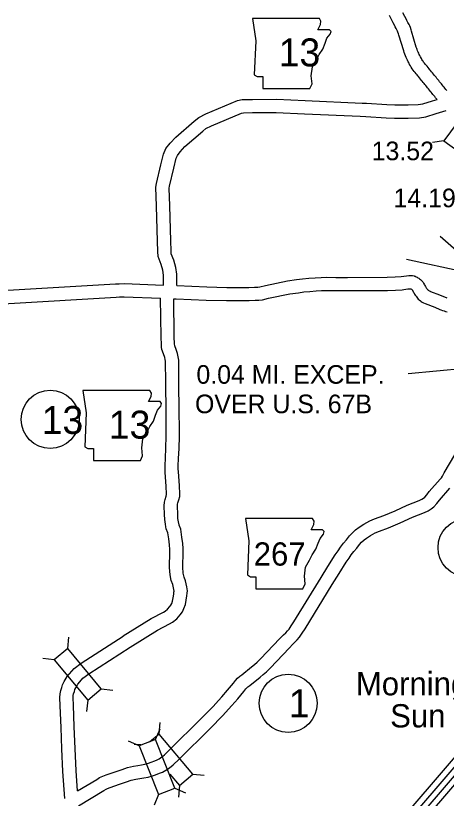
# Model space of a CAD drawing. Extents: x -939622 to -934222, y 1383701 to 1385301.
# Drawn here: x -936371.2 to -936341.9, y 1384508 to 1384561.3 of the extents above; entities that cross this region are included whole.
import ezdxf

# ---------------------------------------------------------------- set-up
doc = ezdxf.new("R2010")
doc.units = 0
for name, color, linetype in [('10', 7, 'Continuous'), ('15', 7, 'Continuous'), ('19', 7, 'Continuous'), ('20', 7, 'Continuous'), ('21', 7, 'Continuous'), ('24', 7, 'Continuous'), ('25', 7, 'Continuous'), ('27', 7, 'Continuous')]:
    doc.layers.add(name, color=color, linetype=linetype)

msp = doc.modelspace()

# ---------------------------------------------------------------- linework, layer by layer
at = {"layer": '10'}
for points in [[(-936341.833, 1384556.196), (-936341.894, 1384556.27), (-936341.954, 1384556.343), (-936342.014, 1384556.418), (-936342.078, 1384556.495), (-936342.138, 1384556.568), (-936342.197, 1384556.641), (-936342.258, 1384556.716), (-936342.319, 1384556.792), (-936342.379, 1384556.865), (-936342.438, 1384556.939), (-936342.498, 1384557.014), (-936342.559, 1384557.088), (-936342.62, 1384557.164), (-936342.681, 1384557.238), (-936342.742, 1384557.314), (-936342.804, 1384557.389), (-936342.862, 1384557.46), (-936342.928, 1384557.543), (-936342.978, 1384557.6), (-936343.022, 1384557.669), (-936343.103, 1384557.766), (-936343.168, 1384557.843), (-936343.231, 1384557.918), (-936343.293, 1384557.992), (-936343.353, 1384558.063), (-936343.405, 1384558.127), (-936343.448, 1384558.187), (-936343.487, 1384558.244), (-936343.522, 1384558.305), (-936343.559, 1384558.377), (-936343.61, 1384558.479), (-936343.666, 1384558.57), (-936343.7, 1384558.64), (-936343.742, 1384558.727), (-936343.781, 1384558.811), (-936343.816, 1384558.893), (-936343.847, 1384558.974), (-936343.875, 1384559.058), (-936343.904, 1384559.152), (-936344.227, 1384560.223), (-936344.258, 1384560.322), (-936344.308, 1384560.471), (-936344.357, 1384560.594), (-936344.396, 1384560.673), (-936344.433, 1384560.744), (-936344.477, 1384560.827), (-936344.541, 1384560.949), (-936344.598, 1384561.062), (-936344.687, 1384561.221), (-936344.828, 1384561.488)], [(-936342.496, 1384555.585), (-936342.589, 1384555.698), (-936342.651, 1384555.774), (-936342.712, 1384555.85), (-936342.772, 1384555.922), (-936342.835, 1384555.998), (-936342.898, 1384556.077), (-936342.957, 1384556.151), (-936343.017, 1384556.224), (-936343.078, 1384556.298), (-936343.139, 1384556.374), (-936343.198, 1384556.448), (-936343.258, 1384556.522), (-936343.318, 1384556.595), (-936343.379, 1384556.67), (-936343.439, 1384556.744), (-936343.501, 1384556.819), (-936343.564, 1384556.897), (-936343.62, 1384556.967), (-936343.699, 1384557.058), (-936343.749, 1384557.136), (-936343.794, 1384557.189), (-936343.855, 1384557.262), (-936343.919, 1384557.337), (-936343.983, 1384557.413), (-936344.048, 1384557.491), (-936344.117, 1384557.577), (-936344.186, 1384557.671), (-936344.251, 1384557.769), (-936344.311, 1384557.871), (-936344.362, 1384557.97), (-936344.398, 1384558.043), (-936344.456, 1384558.137), (-936344.51, 1384558.248), (-936344.556, 1384558.343), (-936344.603, 1384558.445), (-936344.649, 1384558.554), (-936344.694, 1384558.668), (-936344.732, 1384558.783), (-936344.765, 1384558.891), (-936345.087, 1384559.958), (-936345.114, 1384560.044), (-936345.153, 1384560.162), (-936345.18, 1384560.227), (-936345.199, 1384560.266), (-936345.23, 1384560.327), (-936345.272, 1384560.406), (-936345.34, 1384560.534), (-936345.393, 1384560.639), (-936345.478, 1384560.791), (-936345.624, 1384561.068), (-936345.742, 1384561.29)], [(-936361.111, 1384542.942), (-936361.115, 1384543.63), (-936361.159, 1384543.955), (-936361.279, 1384544.352), (-936361.474, 1384544.887), (-936361.504, 1384545.229), (-936361.524, 1384545.926), (-936361.598, 1384548.318), (-936361.633, 1384549.601), (-936361.59, 1384549.86), (-936361.299, 1384551.125), (-936361.113, 1384551.861), (-936360.959, 1384552.234), (-936360.665, 1384552.61), (-936360.281, 1384553.021), (-936359.022, 1384554.11), (-936358.724, 1384554.358), (-936358.235, 1384554.598), (-936356.087, 1384555.505), (-936355.765, 1384555.574), (-936355.062, 1384555.583), (-936353.432, 1384555.591), (-936351.483, 1384555.506), (-936347.598, 1384555.334)], [(-936347.598, 1384555.334), (-936347.288, 1384555.32), (-936345.906, 1384555.233), (-936345.371, 1384555.217), (-936344.467, 1384555.208), (-936343.772, 1384555.232), (-936343.463, 1384555.281), (-936342.809, 1384555.491), (-936342.496, 1384555.585)], [(-936360.211, 1384542.908), (-936360.215, 1384543.693), (-936360.277, 1384544.148), (-936360.425, 1384544.637), (-936360.587, 1384545.084), (-936360.605, 1384545.282), (-936360.624, 1384545.953), (-936360.698, 1384548.344), (-936360.731, 1384549.539), (-936360.706, 1384549.685), (-936360.424, 1384550.914), (-936360.256, 1384551.578), (-936360.174, 1384551.777), (-936359.98, 1384552.025), (-936359.656, 1384552.372), (-936358.439, 1384553.424), (-936358.231, 1384553.598), (-936357.861, 1384553.779), (-936355.815, 1384554.643), (-936355.664, 1384554.675), (-936355.054, 1384554.683), (-936353.449, 1384554.691), (-936351.523, 1384554.607), (-936347.724, 1384554.439)], [(-936347.724, 1384554.439), (-936347.345, 1384554.422), (-936345.948, 1384554.334), (-936345.389, 1384554.317), (-936344.456, 1384554.308), (-936343.685, 1384554.335), (-936343.253, 1384554.403), (-936342.542, 1384554.632), (-936341.861, 1384554.836)], [(-936375.98, 1384544.108), (-936375.581, 1384543.968), (-936374.335, 1384543.443), (-936372.609, 1384542.722), (-936372.435, 1384542.654), (-936372.309, 1384542.616), (-936372.156, 1384542.585), (-936371.965, 1384542.576), (-936371.709, 1384542.591), (-936364.398, 1384543.026), (-936364.142, 1384543.039), (-936363.798, 1384543.046), (-936361.111, 1384542.942)], [(-936360.211, 1384542.908), (-936358.18, 1384542.828), (-936356.818, 1384542.791), (-936356.2, 1384542.79), (-936355.299, 1384542.791), (-936354.912, 1384542.81), (-936354.698, 1384542.813), (-936354.55, 1384542.831), (-936354.18, 1384542.924), (-936352.668, 1384543.228), (-936352.062, 1384543.318), (-936351.663, 1384543.373), (-936351.227, 1384543.407), (-936350.79, 1384543.446), (-936350.388, 1384543.473), (-936350.027, 1384543.479), (-936349.392, 1384543.469), (-936348.598, 1384543.47), (-936345.885, 1384543.487), (-936345.354, 1384543.505), (-936344.929, 1384543.531), (-936344.926, 1384543.531)], [(-936344.929, 1384543.531), (-936344.573, 1384543.587), (-936344.424, 1384543.599), (-936344.37, 1384543.602), (-936344.329, 1384543.602), (-936344.309, 1384543.602), (-936344.258, 1384543.604), (-936344.155, 1384543.597), (-936344.062, 1384543.567), (-936344.034, 1384543.557), (-936343.991, 1384543.543), (-936343.915, 1384543.516), (-936343.854, 1384543.483), (-936343.791, 1384543.449), (-936343.743, 1384543.42), (-936343.679, 1384543.379), (-936343.62, 1384543.328), (-936343.529, 1384543.241), (-936343.472, 1384543.17), (-936343.406, 1384543.085), (-936343.347, 1384542.972), (-936343.315, 1384542.908), (-936343.29, 1384542.861), (-936343.255, 1384542.797), (-936343.237, 1384542.768), (-936343.195, 1384542.71), (-936343.17, 1384542.675), (-936343.162, 1384542.667), (-936343.129, 1384542.631), (-936343.115, 1384542.618), (-936343.095, 1384542.601), (-936343.085, 1384542.595), (-936343.027, 1384542.558), (-936342.969, 1384542.523), (-936342.942, 1384542.509), (-936342.317, 1384542.282), (-936341.937, 1384542.118), (-936341.879, 1384542.092), (-936341.826, 1384542.071)], [(-936376.279, 1384543.259), (-936375.906, 1384543.128), (-936374.684, 1384542.613), (-936372.946, 1384541.888), (-936372.73, 1384541.803), (-936372.53, 1384541.742), (-936372.266, 1384541.689), (-936371.958, 1384541.675), (-936371.656, 1384541.693), (-936364.348, 1384542.127), (-936364.111, 1384542.14), (-936363.807, 1384542.145), (-936361.328, 1384542.05)], [(-936360.427, 1384542.015), (-936360.248, 1384542.009), (-936358.21, 1384541.929), (-936356.831, 1384541.891), (-936356.2, 1384541.89), (-936355.275, 1384541.891), (-936354.883, 1384541.91), (-936354.639, 1384541.914), (-936354.387, 1384541.944), (-936353.981, 1384542.046), (-936352.513, 1384542.341), (-936351.934, 1384542.427), (-936351.567, 1384542.478), (-936351.152, 1384542.51), (-936350.72, 1384542.549), (-936350.35, 1384542.573), (-936350.026, 1384542.579), (-936349.399, 1384542.569), (-936348.595, 1384542.57), (-936345.867, 1384542.587), (-936345.312, 1384542.606), (-936344.867, 1384542.633), (-936344.766, 1384542.641)], [(-936344.766, 1384542.641), (-936344.486, 1384542.691), (-936344.366, 1384542.701), (-936344.342, 1384542.702), (-936344.319, 1384542.702), (-936344.315, 1384542.702), (-936344.287, 1384542.693), (-936344.282, 1384542.691), (-936344.237, 1384542.667), (-936344.22, 1384542.657), (-936344.192, 1384542.63), (-936344.177, 1384542.611), (-936344.167, 1384542.598), (-936344.149, 1384542.563), (-936344.116, 1384542.498), (-936344.083, 1384542.435), (-936344.029, 1384542.337), (-936343.981, 1384542.261), (-936343.925, 1384542.184), (-936343.877, 1384542.117), (-936343.832, 1384542.066), (-936343.768, 1384541.996), (-936343.713, 1384541.945), (-936343.629, 1384541.875), (-936343.57, 1384541.837), (-936343.498, 1384541.791), (-936343.411, 1384541.739), (-936343.311, 1384541.685), (-936342.649, 1384541.445), (-936342.298, 1384541.294), (-936342.226, 1384541.262), (-936342.12, 1384541.22), (-936342.016, 1384541.189), (-936341.913, 1384541.157), (-936341.804, 1384541.127)], [(-936366.971, 1384508.524), (-936365.663, 1384509.305), (-936365.473, 1384509.437), (-936365.261, 1384509.531), (-936365.026, 1384509.606), (-936364.411, 1384509.823), (-936363.925, 1384509.986), (-936363.573, 1384510.114), (-936363.167, 1384510.21), (-936362.858, 1384510.25), (-936362.608, 1384510.288), (-936362.387, 1384510.334), (-936362.144, 1384510.409), (-936361.962, 1384510.469), (-936361.716, 1384510.566), (-936361.56, 1384510.623), (-936361.419, 1384510.698), (-936361.313, 1384510.767), (-936361.176, 1384510.88), (-936361.06, 1384510.977), (-936360.684, 1384511.327), (-936358.578, 1384513.413), (-936357.743, 1384514.257), (-936357.37, 1384514.674), (-936357.146, 1384514.927), (-936356.753, 1384515.365), (-936356.351, 1384515.857), (-936356.208, 1384516.04), (-936356.077, 1384516.188), (-936355.917, 1384516.32), (-936355.783, 1384516.415), (-936355.119, 1384516.955), (-936354.915, 1384517.126), (-936354.732, 1384517.282), (-936354.491, 1384517.529), (-936353.211, 1384518.864), (-936352.944, 1384519.15), (-936352.795, 1384519.285), (-936352.677, 1384519.407), (-936352.567, 1384519.537), (-936352.423, 1384519.744), (-936352.251, 1384520.027), (-936350.391, 1384523.041), (-936349.925, 1384523.792), (-936349.434, 1384524.581), (-936349.225, 1384524.868), (-936349.067, 1384525.108), (-936348.865, 1384525.372), (-936348.662, 1384525.613), (-936348.456, 1384525.872), (-936348.278, 1384526.068), (-936348.043, 1384526.291), (-936347.807, 1384526.464), (-936347.481, 1384526.683), (-936347.081, 1384526.891), (-936346.751, 1384527.03), (-936346.124, 1384527.27), (-936345.355, 1384527.59), (-936344.52, 1384527.969), (-936343.711, 1384528.296), (-936343.535, 1384528.38), (-936343.422, 1384528.453), (-936343.334, 1384528.523), (-936343.198, 1384528.671), (-936343.02, 1384528.889), (-936342.288, 1384529.737), (-936342.187, 1384529.836), (-936342.128, 1384529.931), (-936342.006, 1384530.172), (-936341.292, 1384531.395)], [(-936366.91, 1384507.513), (-936365.176, 1384508.548), (-936365.031, 1384508.648), (-936364.94, 1384508.689), (-936364.74, 1384508.752), (-936364.118, 1384508.972), (-936363.629, 1384509.136), (-936363.315, 1384509.25), (-936363.004, 1384509.324), (-936362.732, 1384509.359), (-936362.45, 1384509.402), (-936362.164, 1384509.461), (-936361.871, 1384509.551), (-936361.655, 1384509.622), (-936361.396, 1384509.725), (-936361.194, 1384509.799), (-936360.962, 1384509.921), (-936360.779, 1384510.04), (-936360.6, 1384510.188), (-936360.463, 1384510.303), (-936360.061, 1384510.678), (-936357.941, 1384512.777), (-936357.088, 1384513.64), (-936356.698, 1384514.075), (-936356.474, 1384514.328), (-936356.069, 1384514.779), (-936355.647, 1384515.296), (-936355.516, 1384515.464), (-936355.45, 1384515.538), (-936355.369, 1384515.605), (-936355.238, 1384515.698), (-936354.546, 1384516.261), (-936354.333, 1384516.439), (-936354.117, 1384516.624), (-936353.844, 1384516.903), (-936352.557, 1384518.245), (-936352.311, 1384518.509), (-936352.167, 1384518.64), (-936352.01, 1384518.802), (-936351.853, 1384518.987), (-936351.668, 1384519.253), (-936351.483, 1384519.557), (-936349.626, 1384522.568), (-936349.161, 1384523.317), (-936348.687, 1384524.078), (-936348.485, 1384524.355), (-936348.332, 1384524.587), (-936348.163, 1384524.808), (-936347.965, 1384525.043), (-936347.77, 1384525.288), (-936347.634, 1384525.438), (-936347.465, 1384525.599), (-936347.29, 1384525.726), (-936347.02, 1384525.908), (-936346.698, 1384526.076), (-936346.416, 1384526.194), (-936345.79, 1384526.434), (-936344.996, 1384526.764), (-936344.165, 1384527.141), (-936343.347, 1384527.472), (-936343.096, 1384527.593), (-936342.896, 1384527.721), (-936342.72, 1384527.863), (-936342.518, 1384528.08), (-936342.33, 1384528.311), (-936341.631, 1384529.121)]]:
    msp.add_lwpolyline(points, dxfattribs=at)
at = {"layer": '15'}
for points in [[(-936348.342, 1384502.59), (-936345.88, 1384505.435), (-936340.686, 1384511.49)], [(-936348.05, 1384502.297), (-936345.568, 1384505.165), (-936340.373, 1384511.222)], [(-936347.784, 1384502.031), (-936345.284, 1384504.92), (-936340.088, 1384510.977)], [(-936347.442, 1384501.796), (-936344.971, 1384504.651), (-936339.775, 1384510.709)]]:
    msp.add_lwpolyline(points, dxfattribs=at)
at = {"layer": '19'}
for points in [[(-936360.686, 1384524.946), (-936360.71, 1384525.258), (-936360.766, 1384525.668), (-936360.819, 1384526.093), (-936360.938, 1384526.354), (-936360.953, 1384526.491), (-936360.992, 1384526.682), (-936361.035, 1384526.989), (-936361.046, 1384527.325), (-936361.069, 1384527.918), (-936361.055, 1384528.172), (-936361.011, 1384528.362), (-936360.948, 1384528.577), (-936360.917, 1384528.688), (-936360.917, 1384528.73), (-936360.928, 1384529.243), (-936361.008, 1384530.213), (-936361.014, 1384530.415), (-936361.014, 1384530.666), (-936360.987, 1384531.177), (-936360.963, 1384531.854), (-936360.941, 1384532.672), (-936360.941, 1384533.173), (-936360.947, 1384534.305), (-936360.968, 1384536.327), (-936360.979, 1384537.765), (-936360.998, 1384537.887), (-936361.031, 1384538.023), (-936361.115, 1384538.257), (-936361.225, 1384538.572), (-936361.251, 1384538.714), (-936361.265, 1384538.878), (-936361.281, 1384539.433), (-936361.328, 1384542.05)], [(-936359.789, 1384525.013), (-936359.814, 1384525.353), (-936359.874, 1384525.784), (-936359.943, 1384526.341), (-936360.059, 1384526.595), (-936360.062, 1384526.63), (-936360.104, 1384526.835), (-936360.137, 1384527.067), (-936360.147, 1384527.358), (-936360.168, 1384527.91), (-936360.16, 1384528.045), (-936360.139, 1384528.136), (-936360.083, 1384528.33), (-936360.017, 1384528.564), (-936360.017, 1384528.739), (-936360.028, 1384529.289), (-936360.109, 1384530.264), (-936360.114, 1384530.429), (-936360.114, 1384530.642), (-936360.088, 1384531.136), (-936360.063, 1384531.826), (-936360.041, 1384532.66), (-936360.041, 1384533.175), (-936360.047, 1384534.312), (-936360.068, 1384536.335), (-936360.079, 1384537.839), (-936360.114, 1384538.063), (-936360.168, 1384538.283), (-936360.267, 1384538.557), (-936360.352, 1384538.804), (-936360.358, 1384538.835), (-936360.366, 1384538.929), (-936360.382, 1384539.455), (-936360.427, 1384542.015)], [(-936363.862, 1384519.063), (-936361.967, 1384520.253), (-936361.122, 1384520.687), (-936361.006, 1384520.749), (-936360.842, 1384520.889), (-936360.685, 1384521.059), (-936360.613, 1384521.166), (-936360.557, 1384521.283), (-936360.5, 1384521.443), (-936360.459, 1384521.669), (-936360.417, 1384521.906), (-936360.405, 1384522.043), (-936360.401, 1384522.106), (-936360.421, 1384522.235), (-936360.493, 1384522.565), (-936360.592, 1384522.833), (-936360.669, 1384523.219), (-936360.705, 1384523.733), (-936360.683, 1384524.786), (-936360.687, 1384524.969)], [(-936363.383, 1384518.301), (-936361.522, 1384519.47), (-936360.704, 1384519.89), (-936360.496, 1384520.001), (-936360.217, 1384520.239), (-936359.975, 1384520.501), (-936359.83, 1384520.718), (-936359.725, 1384520.936), (-936359.628, 1384521.21), (-936359.573, 1384521.509), (-936359.523, 1384521.79), (-936359.508, 1384521.975), (-936359.496, 1384522.147), (-936359.537, 1384522.401), (-936359.627, 1384522.817), (-936359.723, 1384523.078), (-936359.775, 1384523.339), (-936359.804, 1384523.755), (-936359.783, 1384524.788), (-936359.788, 1384524.991)], [(-936367.836, 1384508.012), (-936367.97, 1384509.834), (-936368.04, 1384511.374), (-936368.094, 1384512.84), (-936368.148, 1384514.317), (-936368.168, 1384514.869), (-936368.155, 1384515.134), (-936368.111, 1384515.346), (-936368.045, 1384515.556), (-936367.987, 1384515.741), (-936367.883, 1384515.964), (-936367.682, 1384516.297), (-936367.371, 1384516.678), (-936367.203, 1384516.855), (-936366.718, 1384517.222), (-936363.866, 1384519.06)], [(-936366.971, 1384508.524), (-936367.071, 1384509.888), (-936367.141, 1384511.411), (-936367.195, 1384512.873), (-936367.249, 1384514.35), (-936367.267, 1384514.862), (-936367.259, 1384515.019), (-936367.238, 1384515.119), (-936367.186, 1384515.288), (-936367.146, 1384515.416), (-936367.088, 1384515.539), (-936366.944, 1384515.778), (-936366.696, 1384516.083), (-936366.602, 1384516.181), (-936366.202, 1384516.484), (-936363.378, 1384518.303)]]:
    msp.add_lwpolyline(points, dxfattribs=at)
at = {"layer": '20'}
for p, q in [((-936342.02, 1384552.771), (-936342.803, 1384552.652)), ((-936367.64, 1384518.205), (-936367.565, 1384518.994)), ((-936368.555, 1384517.447), (-936369.343, 1384517.522)), ((-936365.367, 1384515.46), (-936364.578, 1384515.386)), ((-936366.282, 1384514.702), (-936366.356, 1384513.914)), ((-936361.417, 1384512.38), (-936361.348, 1384513.169)), ((-936361.661, 1384512.021), (-936361.347, 1384512.748)), ((-936362.765, 1384511.583), (-936363.492, 1384511.897)), ((-936361.417, 1384512.38), (-936362.063, 1384511.839)), ((-936359.128, 1384509.648), (-936361.417, 1384512.38)), ((-936362.652, 1384511.645), (-936363.117, 1384511.686)), ((-936360.678, 1384509.648), (-936360.038, 1384508.885)), ((-936360.038, 1384508.885), (-936359.128, 1384509.648)), ((-936359.128, 1384509.648), (-936358.339, 1384509.579)), ((-936360.346, 1384508.709), (-936359.619, 1384508.395)), ((-936360.038, 1384508.885), (-936360.108, 1384508.096)), ((-936361.45, 1384508.27), (-936361.764, 1384507.543))]:
    msp.add_line(p, q, dxfattribs=at)
for points in [[(-936341.063, 1384552.066), (-936338.949, 1384554.936), (-936339.906, 1384555.64), (-936342.02, 1384552.771)], [(-936368.555, 1384517.447), (-936366.282, 1384514.702), (-936365.367, 1384515.46), (-936367.64, 1384518.205)], [(-936362.765, 1384511.583), (-936361.45, 1384508.27), (-936360.346, 1384508.709), (-936361.661, 1384512.021)]]:
    msp.add_lwpolyline(points, close=True, dxfattribs=at)
at = {"layer": '21'}
for points in [[(-936355.067, 1384561.092), (-936354.838, 1384559.57), (-936354.94, 1384557.261), (-936354.737, 1384557.134), (-936354.356, 1384557.134), (-936354.356, 1384556.322), (-936351.159, 1384556.322), (-936351.006, 1384556.651), (-936351.057, 1384557.184), (-936350.981, 1384557.793), (-936350.702, 1384558.276), (-936350.524, 1384558.631), (-936350.27, 1384559.012), (-936350.118, 1384559.418), (-936349.991, 1384559.747), (-936349.763, 1384560.027), (-936349.712, 1384560.204), (-936349.814, 1384560.331), (-936350.6, 1384560.331), (-936350.423, 1384560.686), (-936350.397, 1384560.915), (-936350.503, 1384561.09)], [(-936366.603, 1384535.776), (-936366.374, 1384534.254), (-936366.476, 1384531.944), (-936366.273, 1384531.817), (-936365.892, 1384531.817), (-936365.892, 1384531.005), (-936362.695, 1384531.005), (-936362.543, 1384531.335), (-936362.593, 1384531.868), (-936362.517, 1384532.477), (-936362.238, 1384532.959), (-936362.06, 1384533.315), (-936361.807, 1384533.695), (-936361.654, 1384534.101), (-936361.527, 1384534.431), (-936361.299, 1384534.71), (-936361.248, 1384534.888), (-936361.35, 1384535.015), (-936362.137, 1384535.015), (-936361.959, 1384535.37), (-936361.933, 1384535.599), (-936362.039, 1384535.774)], [(-936355.535, 1384527.052), (-936355.306, 1384525.529), (-936355.408, 1384523.22), (-936355.205, 1384523.093), (-936354.824, 1384523.093), (-936354.824, 1384522.281), (-936351.627, 1384522.281), (-936351.474, 1384522.611), (-936351.525, 1384523.144), (-936351.449, 1384523.753), (-936351.17, 1384524.235), (-936350.992, 1384524.591), (-936350.738, 1384524.971), (-936350.586, 1384525.377), (-936350.459, 1384525.707), (-936350.231, 1384525.986), (-936350.18, 1384526.164), (-936350.282, 1384526.291), (-936351.068, 1384526.291), (-936350.891, 1384526.646), (-936350.865, 1384526.874), (-936350.971, 1384527.05)]]:
    msp.add_lwpolyline(points, close=True, dxfattribs=at)
at = {"layer": '25'}
for p, q in [((-936344.572, 1384544.711), (-936333.441, 1384542.286)), ((-936344.458, 1384536.919), (-936336.522, 1384537.671))]:
    msp.add_line(p, q, dxfattribs=at)
msp.add_lwpolyline([(-936342.286, 1384546.275), (-936340.293, 1384544.53), (-936332.196, 1384543.532), (-936330.202, 1384542.161)], dxfattribs=at)
at = {"layer": '27'}
for centre in [(-936368.833, 1384533.808), (-936340.448, 1384525.078), (-936352.631, 1384514.48)]:
    msp.add_circle(centre, 1.98, dxfattribs=at)

# ---------------------------------------------------------------- texts
at = {"layer": '21'}
for s, height, p in [('13', 1.9008, (-936353.276, 1384557.833)), ('13', 1.9008, (-936364.843, 1384532.498)), ('267', 1.584, (-936354.976, 1384523.852))]:
    msp.add_text(s, height=height, dxfattribs=at).set_placement(p)
at = {"layer": '24'}
for s, p in [('Morning', (-936348.021, 1384515.024)), ('Sun', (-936345.686, 1384512.839))]:
    msp.add_text(s, height=1.584, dxfattribs=at).set_placement(p)
at = {"layer": '25'}
for s, p in [('13.52', (-936346.945, 1384551.446)), ('14.19', (-936345.457, 1384548.245)), ('0.04 MI. EXCEP.', (-936358.878, 1384536.232)), ('OVER U.S. 67B', (-936358.974, 1384534.226))]:
    msp.add_text(s, height=1.2672, dxfattribs=at).set_placement(p)
at = {"layer": '27'}
for s, height, p in [('13', 1.9008, (-936369.412, 1384532.814)), ('1', 1.901, (-936352.586, 1384513.53))]:
    msp.add_text(s, height=height, dxfattribs=at).set_placement(p)

doc.saveas('drawing.dxf')
